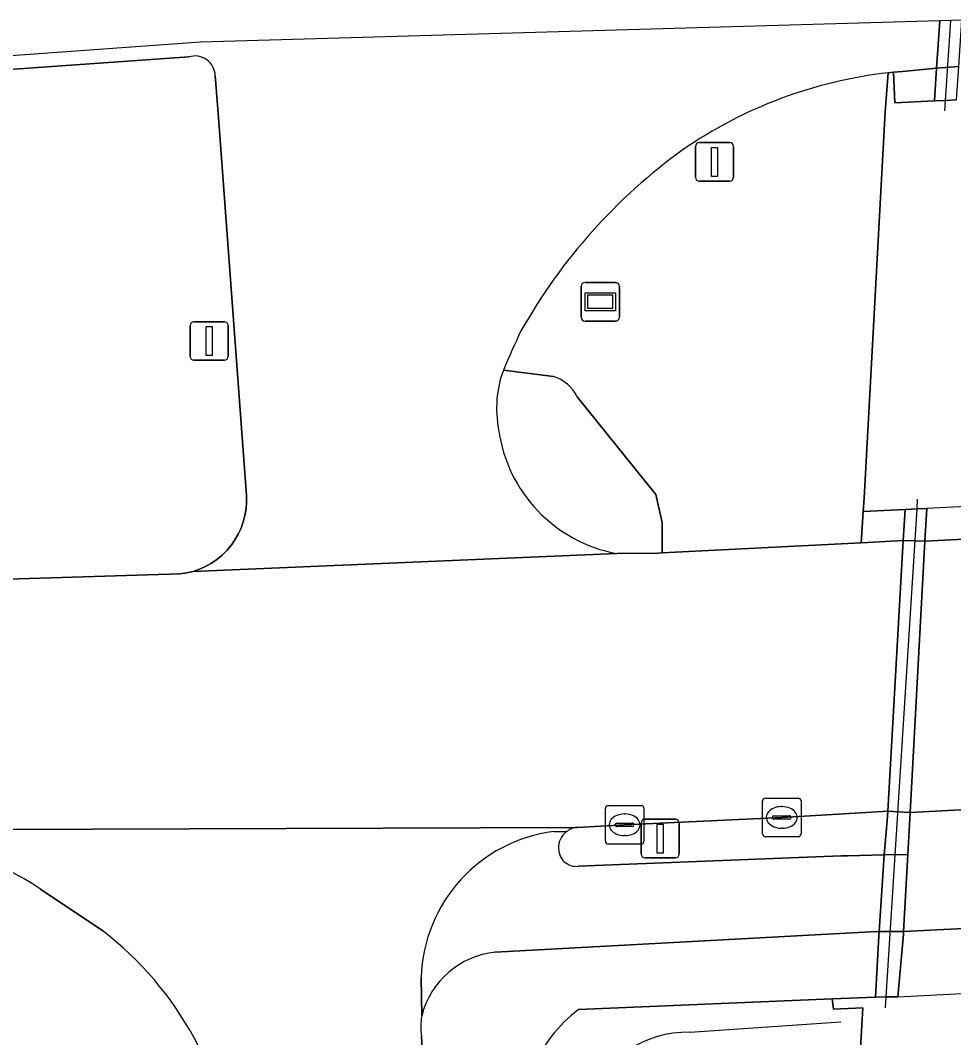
# Model space of a CAD drawing. Extents: x 161248 to 161848, y 384871 to 385383.
# Drawn here: x 161799.67 to 161823.9, y 385356.27 to 385382.66 of the extents above; entities that cross this region are included whole.
import ezdxf

# ---------------------------------------------------------------- set-up
doc = ezdxf.new("R2010")
doc.units = 0
for name, color, linetype in [('IMGEO_Berm_groen', 7, 'Continuous'), ('IMGEO_Dek', 7, 'Continuous'), ('IMGEO_Fietspad_gesloten', 7, 'Continuous'), ('IMGEO_Fietspad_open', 7, 'Continuous'), ('IMGEO_Hek', 7, 'Continuous'), ('IMGEO_Kolk', 7, 'Continuous'), ('IMGEO_Lichtmast', 7, 'Continuous'), ('IMGEO_Lijnafwatering', 7, 'Continuous'), ('IMGEO_Rijbaan_lokaal_gesloten', 7, 'Continuous'), ('IMGEO_Rijbaan_regionaal_gesloten', 7, 'Continuous'), ('IMGEO_Straatnaambord', 7, 'Continuous'), ('IMGEO_Terreindeel_open', 7, 'Continuous'), ('IMGEO_Verkeersbordpaal', 7, 'Continuous'), ('IMGEO_Verkeerseiland_gesloten', 7, 'Continuous'), ('IMGEO_Verkeerseiland_groen', 7, 'Continuous'), ('IMGEO_Verkeerseiland_open', 7, 'Continuous'), ('IMGEO_Voetpad_gesloten', 7, 'Continuous'), ('IMGEO_Voetpad_open', 7, 'Continuous')]:
    doc.layers.add(name, color=color, linetype=linetype)

msp = doc.modelspace()

# ---------------------------------------------------------------- linework, layer by layer
at = {"layer": 'IMGEO_Berm_groen'}
msp.add_lwpolyline([(161820.852, 385348.089), (161820.884, 385348.462), (161821.412, 385354.663), (161821.547, 385357.044), (161820.788, 385357.005), (161820.751, 385357.276), (161814.163, 385357.001)], dxfattribs=at)
msp.add_arc((161816.541, 385353.925), 3.888, 127.7108, 156.7506, dxfattribs=at)
at = {"layer": 'IMGEO_Dek'}
msp.add_lwpolyline([(161846.691, 385358.583), (161847.571, 385371.24), (161823.205, 385370), (161823.159, 385369.154), (161822.774, 385362.111), (161822.605, 385359.021), (161822.601, 385358.955), (161822.456, 385357.329)], close=True, dxfattribs=at)
at = {"layer": 'IMGEO_Fietspad_gesloten'}
msp.add_lwpolyline([(161846.805, 385360.225), (161847.024, 385363.381), (161843.053, 385363.173), (161822.774, 385362.111), (161822.605, 385359.021), (161837.132, 385359.744)], close=True, dxfattribs=at)
at = {"layer": 'IMGEO_Fietspad_open'}
for points in [[(161813.847, 385361.606), (161813.522, 385361.616)], [(161812.003, 385358.485), (161821.745, 385359.011), (161821.971, 385359.023), (161822.101, 385361.009)], [(161822.101, 385361.009), (161821.149, 385360.99), (161820.983, 385360.983), (161814.158, 385360.715)], [(161801.817, 385359.04), (161800.199, 385360.123)], [(161810.08, 385357.833), (161810.095, 385356.834)]]:
    msp.add_lwpolyline(points, dxfattribs=at)
msp.add_lwpolyline([(161822.714, 385361.021), (161822.101, 385361.009), (161821.971, 385359.023), (161822.605, 385359.021)], close=True, dxfattribs=at)
for centre, radius, start, end in [((161794.188, 385350.892), 11.016, 56.9287, 77.8514), ((161814.011, 385357.714), 3.932, 97.1383, 178.2661), ((161814.154, 385361.204), 0.506, 127.4308, 182.1932), ((161814.105, 385361.168), 0.456, 177.8672, 276.6953), ((161796.346, 385351.966), 8.942, 5.4154, 52.2838), ((161812.226, 385356.3), 2.196, 95.8141, 165.9255)]:
    msp.add_arc(centre, radius, start, end, dxfattribs=at)
at = {"layer": 'IMGEO_Hek'}
msp.add_lwpolyline([(161817.054, 385356.411), (161820.978, 385356.677)], dxfattribs=at)
msp.add_arc((161817.021, 385353.544), 2.868, 89.3342, 156.6969, dxfattribs=at)
at = {"layer": 'IMGEO_Kolk'}
for p, q in [((161818.941, 385361.557), (161818.941, 385362.409)), ((161819.016, 385362.483), (161819.868, 385362.483)), ((161819.942, 385362.409), (161819.942, 385361.557)), ((161814.862, 385361.366), (161814.862, 385362.218)), ((161814.937, 385362.292), (161815.789, 385362.292)), ((161815.863, 385362.218), (161815.863, 385361.366)), ((161819.429, 385362.263), (161819.454, 385362.263)), ((161815.164, 385361.835), (161815.562, 385361.835)), ((161815.35, 385362.072), (161815.375, 385362.072)), ((161819.2, 385361.977), (161819.2, 385361.989)), ((161819.638, 385361.94), (161819.24, 385361.94)), ((161819.243, 385362.026), (161819.641, 385362.026)), ((161819.684, 385361.989), (161819.684, 385361.977)), ((161815.121, 385361.786), (161815.121, 385361.798)), ((161815.559, 385361.749), (161815.161, 385361.749)), ((161815.605, 385361.798), (161815.605, 385361.786)), ((161819.452, 385361.703), (161819.427, 385361.703)), ((161815.373, 385361.512), (161815.348, 385361.512)), ((161819.868, 385361.483), (161819.016, 385361.483)), ((161815.789, 385361.292), (161814.937, 385361.292))]:
    msp.add_line(p, q, dxfattribs=at)
for points in [[(161818.941, 385361.557), (161818.941, 385362.409)], [(161819.016, 385362.483), (161819.868, 385362.483)], [(161819.942, 385362.409), (161819.942, 385361.557)], [(161814.862, 385361.366), (161814.862, 385362.218)], [(161814.937, 385362.292), (161815.789, 385362.292)], [(161815.863, 385362.218), (161815.863, 385361.366)], [(161819.868, 385361.483), (161819.016, 385361.483)], [(161815.789, 385361.292), (161814.937, 385361.292)]]:
    msp.add_lwpolyline(points, dxfattribs=at)
for centre, radius, start, end in [((161819.018, 385362.407), 0.0765, 91.552, 178.448), ((161819.018, 385362.407), 0.0765, 91.552, 178.448), ((161819.866, 385362.407), 0.0765, 1.552, 88.448), ((161819.866, 385362.407), 0.0765, 1.552, 88.448), ((161814.939, 385362.216), 0.0765, 91.552, 178.448), ((161814.939, 385362.216), 0.0765, 91.552, 178.448), ((161815.787, 385362.216), 0.0765, 1.552, 88.448), ((161815.787, 385362.216), 0.0765, 1.552, 88.448), ((161815.161, 385361.795), 0.0403, 85.8775, 175.7526), ((161815.566, 385361.797), 0.0386, 1.7309, 96.639), ((161819.24, 385361.986), 0.0403, 85.8775, 175.7526), ((161819.237, 385361.976), 0.0366, 178.938, 274.7102), ((161819.641, 385361.983), 0.043, 264.8664, 352.4533), ((161819.645, 385361.988), 0.0386, 1.7309, 96.639), ((161815.158, 385361.785), 0.0366, 178.938, 274.7102), ((161815.562, 385361.792), 0.043, 264.8664, 352.4533), ((161814.939, 385361.368), 0.0765, 181.552, 268.448), ((161814.939, 385361.368), 0.0765, 181.552, 268.448), ((161815.787, 385361.368), 0.0765, 271.552, 358.448), ((161815.787, 385361.368), 0.0765, 271.552, 358.448), ((161819.018, 385361.559), 0.0765, 181.552, 268.448), ((161819.018, 385361.559), 0.0765, 181.552, 268.448), ((161819.866, 385361.559), 0.0765, 271.552, 358.448), ((161819.866, 385361.559), 0.0765, 271.552, 358.448)]:
    msp.add_arc(centre, radius, start, end, dxfattribs=at)
for centre, major_axis, ratio, start_param, end_param in [((161819.428, 385361.983), (-0.387, 0.002), 0.722429, 4.712389, 7.853982), ((161819.453, 385361.983), (-0.39, 0.002), 0.717154, 1.570796, 4.712389), ((161815.349, 385361.792), (-0.387, 0.002), 0.722429, 4.712389, 7.853982), ((161815.374, 385361.792), (-0.39, 0.002), 0.717154, 1.570796, 4.712389)]:
    msp.add_ellipse(centre, major_axis=major_axis, ratio=ratio, start_param=start_param, end_param=end_param, dxfattribs=at)
at = {"layer": 'IMGEO_Lichtmast'}
for p, q in [((161804.182, 385374.844), (161804.972, 385374.844)), ((161804.972, 385374.844), (161804.182, 385374.844)), ((161804.082, 385373.944), (161804.082, 385374.744)), ((161804.082, 385374.744), (161804.082, 385373.944)), ((161805.072, 385374.744), (161805.072, 385373.944)), ((161805.072, 385373.944), (161805.072, 385374.744)), ((161804.972, 385373.844), (161804.182, 385373.844)), ((161804.182, 385373.844), (161804.972, 385373.844)), ((161815.891, 385361.933), (161816.681, 385361.933)), ((161816.681, 385361.933), (161815.891, 385361.933)), ((161815.791, 385361.033), (161815.791, 385361.833)), ((161815.791, 385361.833), (161815.791, 385361.033)), ((161816.781, 385361.833), (161816.781, 385361.033)), ((161816.781, 385361.033), (161816.781, 385361.833)), ((161816.681, 385360.933), (161815.891, 385360.933)), ((161815.891, 385360.933), (161816.681, 385360.933))]:
    msp.add_line(p, q, dxfattribs=at)
for points in [[(161804.502, 385374.719), (161804.652, 385374.719), (161804.652, 385373.969), (161804.502, 385373.969), (161804.502, 385374.719)], [(161816.211, 385361.808), (161816.361, 385361.808), (161816.361, 385361.058), (161816.211, 385361.058), (161816.211, 385361.808)]]:
    msp.add_lwpolyline(points, dxfattribs=at)
for centre, start, end in [((161804.182, 385374.744), 90, 180), ((161804.182, 385374.744), 90, 180), ((161804.972, 385374.744), 0, 90), ((161804.972, 385374.744), 360, 90), ((161804.182, 385373.944), 180, 270), ((161804.182, 385373.944), 180, 270), ((161804.972, 385373.944), 270, 0), ((161804.972, 385373.944), 270, 0), ((161815.891, 385361.833), 90, 180), ((161815.891, 385361.833), 90, 180), ((161816.681, 385361.833), 0, 90), ((161816.681, 385361.833), 360, 90), ((161815.891, 385361.033), 180, 270), ((161815.891, 385361.033), 180, 270), ((161816.681, 385361.033), 270, 0), ((161816.681, 385361.033), 270, 0)]:
    msp.add_arc(centre, 0.1, start, end, dxfattribs=at)
at = {"layer": 'IMGEO_Lijnafwatering'}
for points in [[(161823.676, 385380.312), (161823.694, 385380.586), (161823.833, 385382.656)], [(161822.132, 385357.042), (161822.15, 385357.326), (161822.953, 385369.987), (161822.969, 385370.239)]]:
    msp.add_lwpolyline(points, dxfattribs=at)
at = {"layer": 'IMGEO_Rijbaan_lokaal_gesloten'}
for points in [[(161823.545, 385382.647), (161804.352, 385382.094), (161791.867, 385381.194), (161791.881, 385380.869), (161794.907, 385381.079), (161795.479, 385381.119), (161798.53, 385381.331), (161804.045, 385381.714)], [(161822.207, 385381.303), (161822.276, 385381.311), (161822.346, 385381.318), (161822.463, 385381.33), (161822.58, 385381.34), (161823.462, 385381.425), (161823.545, 385382.647)], [(161804.734, 385381.22), (161804.815, 385380.144), (161805.546, 385370.337), (161805.548, 385370.162), (161805.535, 385369.989), (161805.506, 385369.818), (161805.463, 385369.651), (161805.404, 385369.488), (161805.331, 385369.331), (161805.244, 385369.181), (161805.145, 385369.039), (161805.033, 385368.907), (161804.91, 385368.786), (161804.776, 385368.676), (161804.633, 385368.578), (161804.482, 385368.494), (161804.324, 385368.423), (161804.16, 385368.367), (161815.159, 385368.827)]]:
    msp.add_lwpolyline(points, dxfattribs=at)
for points in [[(161824.116, 385382.664), (161823.545, 385382.647), (161823.462, 385381.425), (161824.035, 385381.469)], [(161823.462, 385381.425), (161822.58, 385381.34), (161822.463, 385381.33), (161822.346, 385381.318), (161822.373, 385380.52), (161823.404, 385380.571)], [(161824.035, 385381.469), (161823.462, 385381.425), (161823.404, 385380.571), (161823.694, 385380.586), (161823.976, 385380.6)], [(161847.512, 385370.398), (161847.571, 385371.24), (161823.205, 385370), (161823.159, 385369.154)], [(161847.024, 385363.381), (161847.512, 385370.398), (161823.159, 385369.154), (161822.774, 385362.111), (161843.053, 385363.173)], [(161822.642, 385369.972), (161821.557, 385369.916), (161821.505, 385369.109), (161821.667, 385369.117), (161822.596, 385369.164)], [(161823.205, 385370), (161822.953, 385369.987), (161822.642, 385369.972), (161822.596, 385369.164), (161823.159, 385369.154)], [(161822.596, 385369.164), (161821.667, 385369.117), (161821.505, 385369.109), (161816.333, 385368.847), (161816.221, 385368.841), (161815.159, 385368.827), (161804.16, 385368.367), (161803.992, 385368.325), (161803.821, 385368.299), (161799.349, 385368.16), (161796.327, 385368.067), (161795.706, 385368.047), (161792.671, 385367.953), (161792.812, 385364.967), (161792.41, 385361.911), (161796.506, 385361.661), (161814.128, 385361.724), (161815.363, 385361.792), (161819.442, 385361.983), (161821.054, 385362.078), (161822.195, 385362.145)], [(161823.159, 385369.154), (161822.596, 385369.164), (161822.195, 385362.145), (161822.774, 385362.111)]]:
    msp.add_lwpolyline(points, close=True, dxfattribs=at)
for centre, radius, start, end in [((161804.209, 385381.215), 0.525, 0.4971, 108.2233), ((161823.539, 385369.627), 11.752, 96.5072, 124.5507), ((161825.485, 385367.378), 14.711, 125.8253, 150.5771), ((161835.256, 385363.883), 25.001, 154.6048, 157.1686), ((161814.918, 385372.594), 2.88, 159.8892, 190.9659), ((161815.856, 385372.563), 3.8, 187.8185, 259.4298)]:
    msp.add_arc(centre, radius, start, end, dxfattribs=at)
at = {"layer": 'IMGEO_Rijbaan_regionaal_gesloten'}
for points in [[(161814.128, 385361.724), (161796.506, 385361.661)], [(161813.522, 385361.616), (161813.847, 385361.606)], [(161800.199, 385360.123), (161801.817, 385359.04)], [(161810.095, 385356.834), (161810.08, 385357.833)], [(161820.763, 385202.038), (161819.519, 385220.338), (161818.054, 385241.62), (161817.448, 385250), (161811.078, 385340.796), (161810.451, 385350.052), (161810.363, 385351.383), (161810.086, 385356.298)]]:
    msp.add_lwpolyline(points, dxfattribs=at)
for centre, radius, start, end in [((161794.188, 385350.892), 11.016, 56.9287, 77.8514), ((161814.011, 385357.714), 3.932, 97.1383, 178.2661), ((161814.179, 385361.208), 0.519, 95.6903, 129.8676), ((161796.346, 385351.966), 8.942, 5.4154, 52.2838), ((161811.687, 385356.539), 1.619, 169.5105, 188.5656)]:
    msp.add_arc(centre, radius, start, end, dxfattribs=at)
at = {"layer": 'IMGEO_Straatnaambord'}
for p, q in [((161814.335, 385375.862), (161815.125, 385375.862)), ((161815.125, 385375.862), (161814.335, 385375.862)), ((161814.235, 385374.962), (161814.235, 385375.762)), ((161814.235, 385375.762), (161814.235, 385374.962)), ((161815.225, 385375.762), (161815.225, 385374.962)), ((161815.225, 385374.962), (161815.225, 385375.762)), ((161815.125, 385374.862), (161814.335, 385374.862)), ((161814.335, 385374.862), (161815.125, 385374.862))]:
    msp.add_line(p, q, dxfattribs=at)
for points in [[(161814.336, 385375.594), (161815.124, 385375.594), (161815.124, 385375.13), (161814.336, 385375.13), (161814.336, 385375.594)], [(161814.401, 385375.529), (161814.401, 385375.195), (161815.059, 385375.195), (161815.059, 385375.529), (161814.401, 385375.529)]]:
    msp.add_lwpolyline(points, dxfattribs=at)
for centre, start, end in [((161814.335, 385375.762), 90, 180), ((161814.335, 385375.762), 90, 180), ((161815.125, 385375.762), 0, 90), ((161815.125, 385375.762), 360, 90), ((161814.335, 385374.962), 180, 270), ((161814.335, 385374.962), 180, 270), ((161815.125, 385374.962), 270, 0), ((161815.125, 385374.962), 270, 0)]:
    msp.add_arc(centre, 0.1, start, end, dxfattribs=at)
at = {"layer": 'IMGEO_Terreindeel_open'}
msp.add_lwpolyline([(161823.976, 385380.6), (161823.694, 385380.586), (161823.404, 385380.571), (161822.373, 385380.52), (161822.346, 385381.318), (161822.276, 385381.311), (161822.207, 385381.303), (161822.122, 385380.294), (161821.58, 385370.266), (161821.557, 385369.916), (161822.642, 385369.972), (161822.953, 385369.987), (161823.205, 385370), (161823.159, 385369.154), (161822.774, 385362.111), (161822.714, 385361.021), (161822.605, 385359.021), (161822.601, 385358.955), (161822.456, 385357.329), (161822.15, 385357.326), (161821.875, 385357.323), (161820.751, 385357.276), (161820.788, 385357.005), (161821.547, 385357.044), (161821.412, 385354.663)], dxfattribs=at)
at = {"layer": 'IMGEO_Verkeersbordpaal'}
for p, q in [((161817.201, 385378.591), (161817.201, 385379.391)), ((161817.201, 385379.391), (161817.201, 385378.591)), ((161817.301, 385379.491), (161818.091, 385379.491)), ((161818.091, 385379.491), (161817.301, 385379.491)), ((161818.191, 385379.391), (161818.191, 385378.591)), ((161818.191, 385378.591), (161818.191, 385379.391)), ((161818.091, 385378.491), (161817.301, 385378.491)), ((161817.301, 385378.491), (161818.091, 385378.491))]:
    msp.add_line(p, q, dxfattribs=at)
msp.add_lwpolyline([(161817.621, 385379.366), (161817.771, 385379.366), (161817.771, 385378.616), (161817.621, 385378.616), (161817.621, 385379.366)], dxfattribs=at)
for centre, start, end in [((161817.301, 385379.391), 90, 180), ((161817.301, 385379.391), 90, 180), ((161818.091, 385379.391), 0, 90), ((161818.091, 385379.391), 360, 90), ((161817.301, 385378.591), 180, 270), ((161817.301, 385378.591), 180, 270), ((161818.091, 385378.591), 270, 0), ((161818.091, 385378.591), 270, 0)]:
    msp.add_arc(centre, 0.1, start, end, dxfattribs=at)
at = {"layer": 'IMGEO_Verkeerseiland_gesloten'}
for points in [[(161813.513, 385373.425), (161812.214, 385373.584)], [(161815.159, 385368.827), (161816.221, 385368.841), (161816.333, 385368.847), (161816.341, 385369.638), (161816.176, 385370.357), (161814.131, 385372.897)], [(161822.181, 385361.892), (161822.195, 385362.145), (161821.054, 385362.078), (161819.442, 385361.983), (161815.363, 385361.792), (161814.128, 385361.724)], [(161814.158, 385360.715), (161820.983, 385360.983), (161821.149, 385360.99), (161822.101, 385361.009), (161822.181, 385361.892)]]:
    msp.add_lwpolyline(points, dxfattribs=at)
for centre, radius, start, end in [((161814.918, 385372.594), 2.88, 159.8892, 190.9659), ((161813.191, 385372.422), 1.053, 26.7942, 72.1868), ((161815.856, 385372.563), 3.8, 187.8185, 259.4298), ((161814.154, 385361.204), 0.506, 127.4308, 182.1932), ((161814.179, 385361.208), 0.519, 95.6903, 129.8676), ((161814.105, 385361.168), 0.456, 177.8672, 276.6953)]:
    msp.add_arc(centre, radius, start, end, dxfattribs=at)
at = {"layer": 'IMGEO_Verkeerseiland_groen'}
for points in [[(161822.122, 385380.294), (161822.207, 385381.303)], [(161814.131, 385372.897), (161816.176, 385370.357), (161816.341, 385369.638), (161816.333, 385368.847), (161821.505, 385369.109), (161821.557, 385369.916), (161821.58, 385370.266), (161822.122, 385380.294)], [(161812.214, 385373.584), (161813.513, 385373.425)]]:
    msp.add_lwpolyline(points, dxfattribs=at)
for centre, radius, start, end in [((161823.539, 385369.627), 11.752, 96.5072, 124.5507), ((161825.485, 385367.378), 14.711, 125.8253, 150.5771), ((161835.256, 385363.883), 25.001, 154.6048, 157.1686), ((161813.191, 385372.422), 1.053, 26.7942, 72.1868)]:
    msp.add_arc(centre, radius, start, end, dxfattribs=at)
at = {"layer": 'IMGEO_Verkeerseiland_open'}
msp.add_lwpolyline([(161804.045, 385381.714), (161798.53, 385381.331), (161799.349, 385368.16), (161803.821, 385368.299), (161803.992, 385368.325), (161804.16, 385368.367), (161804.324, 385368.423), (161804.482, 385368.494), (161804.633, 385368.578), (161804.776, 385368.676), (161804.91, 385368.786), (161805.033, 385368.907), (161805.145, 385369.039), (161805.244, 385369.181), (161805.331, 385369.331), (161805.404, 385369.488), (161805.463, 385369.651), (161805.506, 385369.818), (161805.535, 385369.989), (161805.548, 385370.162), (161805.546, 385370.337), (161804.815, 385380.144), (161804.734, 385381.22)], dxfattribs=at)
msp.add_lwpolyline([(161822.774, 385362.111), (161822.195, 385362.145), (161822.181, 385361.892), (161822.101, 385361.009), (161822.714, 385361.021)], close=True, dxfattribs=at)
msp.add_arc((161804.209, 385381.215), 0.525, 0.4971, 108.2233, dxfattribs=at)
at = {"layer": 'IMGEO_Voetpad_gesloten'}
msp.add_lwpolyline([(161846.691, 385358.583), (161846.805, 385360.225), (161837.132, 385359.744), (161822.605, 385359.021), (161822.601, 385358.955), (161822.456, 385357.329), (161841.331, 385358.305), (161844.588, 385358.474)], close=True, dxfattribs=at)
at = {"layer": 'IMGEO_Voetpad_open'}
for points in [[(161820.751, 385357.276), (161821.875, 385357.323), (161821.964, 385358.91), (161821.971, 385359.023), (161821.745, 385359.011), (161812.003, 385358.485)], [(161814.163, 385357.001), (161820.751, 385357.276)], [(161810.086, 385356.298), (161810.363, 385351.383), (161812.468, 385351.533), (161812.969, 385355.46)]]:
    msp.add_lwpolyline(points, dxfattribs=at)
msp.add_lwpolyline([(161822.601, 385358.955), (161822.605, 385359.021), (161821.971, 385359.023), (161821.964, 385358.91), (161821.875, 385357.323), (161822.15, 385357.326), (161822.456, 385357.329)], close=True, dxfattribs=at)
for centre, radius, start, end in [((161812.226, 385356.3), 2.196, 95.8141, 165.9255), ((161811.687, 385356.539), 1.619, 169.5105, 188.5656), ((161816.541, 385353.925), 3.888, 127.7108, 156.7506)]:
    msp.add_arc(centre, radius, start, end, dxfattribs=at)

doc.saveas('drawing.dxf')
